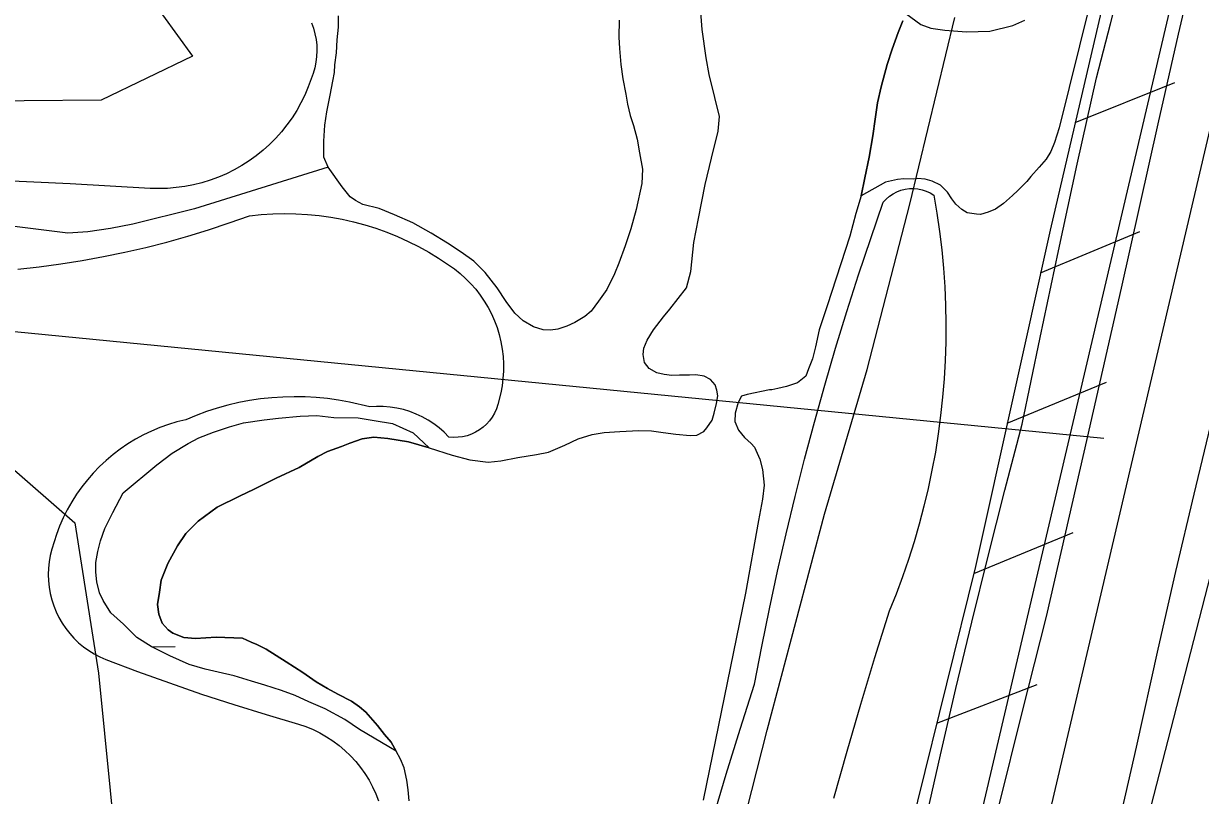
# Model space of a CAD drawing. Extents: x 3683402 to 3721514, y 487807 to 513565.
# Drawn here: x 3712689 to 3713224, y 500690 to 501040 of the extents above; entities that cross this region are included whole.
import ezdxf

# ---------------------------------------------------------------- set-up
doc = ezdxf.new("R2010")
doc.units = 0
for name, color, linetype in [('V-BORW-LINE', 7, 'Continuous'), ('V-FLOD-BASE', 7, 'Continuous'), ('V-LEVE-TOET', 7, 'Continuous'), ('V-RIVR-RANG', 7, 'Continuous'), ('V-ROAD-CNTR', 7, 'Continuous'), ('V-RRAP-FSHR', 7, 'Continuous'), ('V-SITE-VEGE', 7, 'Continuous'), ('V-SURV-LINE', 7, 'Continuous'), ('V-TOPO-SHOR', 7, 'Continuous'), ('V-WETL-SWMP', 7, 'Continuous')]:
    doc.layers.add(name, color=color, linetype=linetype)

msp = doc.modelspace()

# ---------------------------------------------------------------- linework, layer by layer
at = {"layer": 'V-BORW-LINE'}
for points in [[(3712752.29, 501044.21), (3712765.79, 501025.43), (3712724.41, 501005.44), (3712654.31, 501004.88)], [(3712629.97, 500885.41), (3712712.37, 500813.42), (3712723.09, 500745.1), (3712731.15, 500664.32), (3712765.95, 500614.19), (3712770.56, 500564.2), (3712781.98, 500502.79), (3712814.26, 500470.41), (3712865.03, 500446.04), (3712879.1, 500397.32), (3712881.58, 500353.67), (3712921.82, 500345.1), (3712945.37, 500385.39), (3712976.55, 500506.29), (3713001.35, 500619.12), (3713026.85, 500719.14), (3713052.88, 500817.28), (3713072.2, 500883.09), (3713091.68, 500958.18), (3713111.99, 501043.04)]]:
    msp.add_lwpolyline(points, dxfattribs=at)
at = {"layer": 'V-FLOD-BASE'}
msp.add_lwpolyline([(3713223.09, 501076.27), (3713213.56, 501035.53), (3713204.2, 500994.76), (3713187.55, 500920.08), (3713170.66, 500845.45), (3713153.54, 500770.87), (3713142.61, 500727.76), (3713131.89, 500684.59), (3713121.36, 500641.38), (3713111.04, 500598.12), (3713100.92, 500554.81), (3713088.7, 500501.04), (3713076.64, 500447.24), (3713064.74, 500393.41), (3713052.99, 500339.54), (3713047.58, 500313.15)], dxfattribs=at)
at = {"layer": 'V-LEVE-TOET'}
for points in [[(3713098.76, 500677.85), (3713105.56, 500708.03), (3713112.56, 500738.16), (3713119.77, 500768.24), (3713127.18, 500798.28), (3713134.8, 500828.26), (3713142.62, 500858.18), (3713150.75, 500897.62), (3713159.1, 500937.01), (3713167.68, 500976.35), (3713176.47, 501015.64), (3713182.81, 501040.17), (3713188.95, 501064.76)], [(3713277.95, 501049.16), (3713272.79, 501028.47), (3713267.43, 501007.84), (3713261.85, 500987.26), (3713256.08, 500966.74), (3713246.83, 500931.78), (3713237.83, 500896.75), (3713229.07, 500861.66), (3713220.55, 500826.51), (3713212.27, 500791.3), (3713204.24, 500756.04), (3713194.36, 500711.52), (3713184.29, 500667.04), (3713174.03, 500622.61), (3713163.56, 500578.23), (3713152.91, 500533.89), (3713145.81, 500502.42), (3713138.89, 500470.91), (3713132.15, 500439.35), (3713125.59, 500407.77), (3713119.21, 500376.14), (3713113.01, 500344.48), (3713102.04, 500289.94)]]:
    msp.add_lwpolyline(points, dxfattribs=at)
at = {"layer": 'V-RIVR-RANG'}
msp.add_line((3713179.69, 500851.73), (3712184.47, 500949.34), dxfattribs=at)
at = {"layer": 'V-ROAD-CNTR'}
msp.add_lwpolyline([(3713009.46, 499793.9), (3713067.04, 500042.91), (3713093.56, 500188.37), (3713137.19, 500381.26), (3713184.45, 500619.44), (3713228.39, 500790), (3713275.62, 500975.17), (3713314.94, 501148.65), (3713351.76, 501305.17), (3713376.05, 501412.28), (3713396.6, 501490.5), (3713419.75, 501576.17), (3713457.87, 501695.65), (3713521.56, 501879.03), (3713579.56, 502034.86), (3713618.36, 502142.01), (3713656.24, 502241.27)], dxfattribs=at)
at = {"layer": 'V-RRAP-FSHR'}
for p, q in [((3713166.72, 500995.25), (3713212.04, 501013.44)), ((3713151.03, 500927.03), (3713196.14, 500945.72)), ((3713135.89, 500858.69), (3713181, 500877.38)), ((3713120.75, 500790.34), (3713165.86, 500809.04)), ((3713103.87, 500722.41), (3713149.42, 500740))]:
    msp.add_line(p, q, dxfattribs=at)
for points in [[(3713215.38, 501199.52), (3713215.16, 501199.04), (3713190.66, 501097.86), (3713155.32, 500946.39), (3713121.46, 500793.54), (3713081.91, 500633.6), (3713037.95, 500449.97), (3713014.15, 500335.74), (3712985.58, 500167.62), (3712948.6, 500015.38), (3712895.06, 499793.38), (3712848.81, 499580.19), (3712803.55, 499393.18), (3712755.01, 499197.98), (3712695.24, 498963.88), (3712634.25, 498696.68), (3712581.54, 498471.38), (3712546.71, 498325.63), (3712531.16, 498260.67), (3712525.3, 498190.57), (3712522.23, 498095.14)], [(3713215.38, 501199.52), (3713215.16, 501199.04), (3713190.66, 501097.86), (3713155.32, 500946.39), (3713121.46, 500793.54), (3713081.91, 500633.6), (3713037.95, 500449.97), (3713014.15, 500335.74), (3712985.58, 500167.62), (3712982.13, 500153.43)]]:
    msp.add_lwpolyline(points, dxfattribs=at)
at = {"layer": 'V-SITE-VEGE'}
for points in [[(3712819.9, 501040.61), (3712820.79, 501038.16), (3712821.48, 501035.64), (3712821.96, 501033.08), (3712822.25, 501030.49), (3712822.34, 501027.88), (3712822.21, 501025.27), (3712821.89, 501022.68), (3712821.36, 501020.13), (3712820.64, 501017.62), (3712818.38, 501011.46), (3712816.83, 501007.81), (3712815.09, 501004.25), (3712813.16, 501000.79), (3712811.04, 500997.45), (3712808.75, 500994.22), (3712806.28, 500991.13), (3712803.64, 500988.17), (3712800.85, 500985.36), (3712797.91, 500982.71), (3712794.83, 500980.22), (3712791.62, 500977.9), (3712788.29, 500975.76), (3712784.84, 500973.8), (3712781.29, 500972.04), (3712777.65, 500970.47), (3712773.94, 500969.11), (3712770.15, 500967.95), (3712766.3, 500966.99), (3712762.41, 500966.24), (3712758.49, 500965.72), (3712754.54, 500965.4), (3712750.58, 500965.3), (3712746.62, 500965.41), (3712710.25, 500967.44), (3712673.87, 500969.18)], [(3713002.13, 500678.77), (3713008.24, 500699.27), (3713014.56, 500719.7), (3713021.11, 500740.06), (3713024.36, 500757.21), (3713027.83, 500774.32), (3713031.5, 500791.39), (3713035.39, 500808.41), (3713039.48, 500825.39), (3713043.78, 500842.31), (3713048.28, 500859.18), (3713052.98, 500875.99), (3713057.9, 500892.75), (3713063.01, 500909.44), (3713068.33, 500926.07), (3713073.85, 500942.63), (3713079.57, 500959.13), (3713080.91, 500960.56), (3713082.4, 500961.83), (3713084.02, 500962.92), (3713085.76, 500963.82), (3713087.59, 500964.52), (3713089.48, 500965.01), (3713091.42, 500965.28), (3713093.37, 500965.33)], [(3713093.37, 500965.33), (3713095.32, 500965.15), (3713097.23, 500964.76), (3713099.09, 500964.15), (3713100.87, 500963.34), (3713102.54, 500962.33)], [(3713102.54, 500962.33), (3713103.95, 500954.06), (3713105.15, 500945.76), (3713106.14, 500937.44), (3713106.92, 500929.09), (3713107.49, 500920.72), (3713107.86, 500912.35), (3713108.01, 500903.96), (3713107.95, 500895.58), (3713107.69, 500887.2), (3713107.21, 500878.82), (3713106.52, 500870.47), (3713105.63, 500862.13), (3713104.52, 500853.82), (3713103.21, 500845.54), (3713101.69, 500837.29), (3713099.97, 500829.08), (3713098.04, 500820.92), (3713095.91, 500812.81), (3713093.57, 500804.76), (3713091.03, 500796.77), (3713088.3, 500788.84), (3713085.36, 500780.98), (3713082.23, 500773.21), (3713075.61, 500752.04), (3713069.19, 500730.81), (3713062.97, 500709.52), (3713056.95, 500688.17)], [(3712686.46, 500928.68), (3712696.25, 500929.76), (3712706.02, 500931.07), (3712715.75, 500932.6), (3712725.44, 500934.36), (3712735.09, 500936.35), (3712744.68, 500938.57), (3712754.23, 500941.01), (3712763.71, 500943.67), (3712773.13, 500946.56), (3712782.48, 500949.66), (3712791.75, 500952.99), (3712797, 500953.53), (3712802.28, 500953.86), (3712807.56, 500953.98), (3712812.84, 500953.88), (3712818.12, 500953.57), (3712823.38, 500953.04), (3712828.61, 500952.3), (3712833.81, 500951.35), (3712838.96, 500950.19), (3712844.06, 500948.82), (3712849.1, 500947.24), (3712854.08, 500945.46), (3712858.98, 500943.48), (3712863.79, 500941.29), (3712868.51, 500938.92), (3712873.13, 500936.36), (3712877.64, 500933.61), (3712884.78, 500928.77), (3712887.4, 500926.69), (3712889.89, 500924.46), (3712892.25, 500922.08), (3712894.45, 500919.56), (3712896.5, 500916.92), (3712898.38, 500914.16), (3712900.1, 500911.29), (3712901.64, 500908.32), (3712902.99, 500905.26), (3712904.16, 500902.13), (3712905.14, 500898.93), (3712905.92, 500895.68), (3712906.51, 500892.39), (3712906.9, 500889.07), (3712907.08, 500885.73), (3712907.07, 500882.39), (3712906.85, 500879.05), (3712906.44, 500875.74), (3712905.82, 500872.45), (3712904.56, 500867.17), (3712903.9, 500865.2), (3712903.05, 500863.3), (3712902.01, 500861.5), (3712900.78, 500859.81), (3712899.4, 500858.26), (3712897.86, 500856.86), (3712896.19, 500855.62), (3712894.4, 500854.56), (3712892.51, 500853.68), (3712890.55, 500853.01), (3712888.52, 500852.53), (3712886.45, 500852.27), (3712884.38, 500852.23), (3712882.3, 500852.39), (3712880.16, 500854.56), (3712877.87, 500856.57), (3712875.44, 500858.41), (3712872.87, 500860.08), (3712870.19, 500861.57), (3712867.41, 500862.86), (3712864.54, 500863.95), (3712861.6, 500864.84), (3712858.6, 500865.51), (3712855.57, 500865.97), (3712852.51, 500866.22), (3712849.45, 500866.25), (3712846.39, 500866.06), (3712837.09, 500868.24), (3712832.11, 500869.15), (3712827.1, 500869.85), (3712822.06, 500870.35)], [(3712822.06, 500870.35), (3712817.01, 500870.64), (3712811.95, 500870.72), (3712806.89, 500870.59), (3712801.84, 500870.26), (3712796.8, 500869.72), (3712791.8, 500868.97), (3712786.83, 500868.02), (3712781.9, 500866.86), (3712777.02, 500865.5), (3712772.2, 500863.95), (3712767.46, 500862.2), (3712762.78, 500860.25), (3712758.8, 500859.26), (3712754.88, 500858.07), (3712751.02, 500856.69), (3712747.23, 500855.11), (3712743.53, 500853.33), (3712739.93, 500851.38), (3712736.43, 500849.24), (3712733.04, 500846.92), (3712729.78, 500844.44), (3712726.64, 500841.79), (3712723.65, 500838.99), (3712720.8, 500836.04), (3712718.11, 500832.95), (3712715.57, 500829.73), (3712713.2, 500826.38), (3712711.01, 500822.91), (3712708.99, 500819.34), (3712707.16, 500815.67), (3712705.52, 500811.91), (3712704.07, 500808.07), (3712701.92, 500801.4), (3712701.21, 500798.58), (3712700.7, 500795.71), (3712700.39, 500792.82), (3712700.29, 500789.91), (3712700.39, 500787), (3712700.69, 500784.11), (3712701.2, 500781.24), (3712701.9, 500778.42), (3712702.81, 500775.65), (3712703.9, 500772.96), (3712705.18, 500770.34), (3712706.64, 500767.83), (3712708.27, 500765.42), (3712710.07, 500763.13), (3712712.02, 500760.97), (3712714.12, 500758.96), (3712716.36, 500757.09), (3712718.72, 500755.39), (3712721.19, 500753.86), (3712723.77, 500752.51), (3712726.43, 500751.34), (3712740.84, 500745.88), (3712755.34, 500740.64), (3712769.91, 500735.63), (3712784.56, 500730.84), (3712799.28, 500726.28), (3712814.06, 500721.94), (3712817.36, 500720.81), (3712820.58, 500719.48), (3712823.7, 500717.95), (3712826.73, 500716.23), (3712829.64, 500714.32), (3712832.43, 500712.24), (3712835.09, 500709.98), (3712837.6, 500707.57), (3712839.96, 500705.01), (3712842.15, 500702.3), (3712844.17, 500699.47), (3712846.01, 500696.51), (3712847.66, 500693.45), (3712849.12, 500690.28), (3712850.38, 500687.04)]]:
    msp.add_lwpolyline(points, dxfattribs=at)
at = {"layer": 'V-SURV-LINE'}
for points in [[(3713075.59, 500474.07), (3713326.66, 501545.59)], [(3713355.88, 501538.77), (3713104.8, 500467.25)]]:
    msp.add_lwpolyline(points, dxfattribs=at)
at = {"layer": 'V-TOPO-SHOR'}
for points in [[(3712788.58, 500760.99), (3712776.6, 500761.46), (3712767.26, 500760.92), (3712761.97, 500761.28), (3712756.85, 500763.31), (3712754.78, 500764.73), (3712752.04, 500767.84), (3712750.57, 500771.91), (3712749.94, 500776.24), (3712750.87, 500781.93), (3712751.65, 500787.36), (3712754.7, 500794.97), (3712759.01, 500802.98), (3712762.86, 500808.64), (3712768.38, 500814.12), (3712777.12, 500820.53), (3712787.23, 500825.53), (3712793.83, 500828.77), (3712803.8, 500833.76), (3712814.33, 500838.61), (3712822.77, 500843.5), (3712827.12, 500845.8), (3712833.57, 500848.06), (3712837.35, 500849.67), (3712842.96, 500851.54), (3712848.26, 500852.29), (3712854.52, 500851.77), (3712863.98, 500850.23), (3712873.27, 500847.43), (3712883.8, 500844.2), (3712891.85, 500841.98), (3712900.2, 500841.02), (3712905.92, 500841.62), (3712913.6, 500843.03), (3712922.13, 500844.43), (3712927.58, 500845.6), (3712934.87, 500848.69), (3712941.05, 500851.52), (3712947.35, 500853.51), (3712952.8, 500854.4), (3712959.91, 500854.98), (3712968.56, 500855.4), (3712974.27, 500855.17), (3712979.55, 500854.39), (3712985.39, 500853.74), (3712991.79, 500853.08), (3712994.86, 500853.31), (3712998.09, 500854.93), (3712999.51, 500856.58), (3713001.79, 500860.03), (3713002.82, 500863.22), (3713003.86, 500867.66), (3713004.48, 500871.13), (3713003.96, 500873.65), (3713003.16, 500876.17), (3713001.11, 500878.57), (3712998.21, 500880.01), (3712994.46, 500880.63), (3712991.53, 500880.53), (3712987.07, 500880.47), (3712983.58, 500880.38), (3712980.11, 500880.86), (3712976.77, 500881.61), (3712973.18, 500883.47), (3712971.14, 500886.29), (3712970.5, 500889.92), (3712970.82, 500892.85), (3712972.27, 500896.45), (3712975.27, 500901.14), (3712979.69, 500907.06), (3712982.67, 500910.49), (3712990.21, 500920.27), (3712992.13, 500927.62), (3712993.6, 500940.83), (3712995.72, 500951.67), (3712998.75, 500967.09), (3713001.59, 500979.16), (3713004.57, 500991.38), (3713005.23, 500998.05), (3713003, 501006.73), (3713000.52, 501017.08), (3712999.1, 501024.77), (3712997.36, 501037.61), (3712996.43, 501049.47)], [(3712959.66, 501041.83), (3712959.4, 501034.17), (3712959.74, 501029.01), (3712960.32, 501021.62), (3712961.33, 501015.19), (3712962.62, 501008.21), (3712963.38, 501003.73), (3712964.69, 500998.56), (3712966.15, 500993.94), (3712967.73, 500987.78), (3712968.88, 500981.49), (3712970.16, 500974.09), (3712969.92, 500967.68), (3712967.36, 500955.74), (3712964.85, 500947), (3712962.36, 500939.24), (3712959.45, 500931.48), (3712957.56, 500926.5), (3712953.97, 500919.45), (3712950.26, 500914.21), (3712946.84, 500909.67), (3712944.02, 500907.2), (3712939.52, 500904.49), (3712935.87, 500902.73), (3712931.81, 500901.41), (3712928.45, 500900.9), (3712925.11, 500901.09), (3712920.67, 500902.42), (3712915.98, 500905.14), (3712912.27, 500908.68), (3712908.32, 500914.04), (3712904.24, 500920.23), (3712898.77, 500927.15), (3712893.56, 500932.25), (3712887.91, 500936.38), (3712881.71, 500940.51), (3712874.26, 500945.09), (3712865.97, 500949.68), (3712857.53, 500953.44), (3712850.6, 500956.2), (3712843.25, 500958.12), (3712839.93, 500959.85), (3712837.45, 500961.56), (3712833.76, 500966.08), (3712827.5, 500975.09), (3712825.48, 500979.58), (3712825.45, 500986.83), (3712825.98, 500994.07), (3712826.92, 501000.18), (3712828.43, 501007.82), (3712829.64, 501014.07), (3712830.27, 501018.1), (3712830.46, 501021.58), (3712831.24, 501027), (3712831.61, 501032.85), (3712832.12, 501038.69), (3712832.21, 501043.85)], [(3713088.4, 501041.46), (3713086.37, 501036.2), (3713083.6, 501028.72), (3713081.4, 501021.65), (3713078.59, 501011.53), (3713076.95, 501004.3), (3713075.85, 500996.8), (3713074.76, 500989.29), (3713073.21, 500979.56), (3713071.25, 500970.12), (3713069.45, 500962.07), (3713067.09, 500954.02), (3713064.42, 500943.61), (3713054.03, 500912.01), (3713050.51, 500901.06), (3713048.72, 500893.42), (3713047.38, 500888.01), (3713045.63, 500883.44), (3713044.47, 500880.11), (3713040.66, 500876.97), (3713035.61, 500875.38), (3713031.7, 500874.47), (3713028.9, 500873.81), (3713027.93, 500873.83), (3713017.72, 500871.76), (3713015.2, 500870.96), (3713013.62, 500868.06), (3713012.29, 500863.21), (3713012.09, 500859.45), (3713013.84, 500855.52), (3713016.58, 500852.13), (3713019.6, 500849.44), (3713021.1, 500847.74), (3713023.52, 500842.27), (3713024.71, 500837.65), (3713025.43, 500830.54), (3713024.77, 500824.14), (3713022.95, 500814.41), (3713016.99, 500781.48), (3712997.81, 500687.46)], [(3712827.5, 500975.09), (3712766.79, 500956.1), (3712738.81, 500949.17), (3712728.66, 500947.14), (3712718.25, 500945.67), (3712709.22, 500944.99), (3712654.4, 500951.87)], [(3712864.18, 500687.07), (3712863.84, 500692.09), (3712863.21, 500696.42), (3712862.05, 500702.15), (3712860.3, 500706.08), (3712858.41, 500709.73), (3712856.1, 500713.81), (3712853.09, 500717.2), (3712849.81, 500721.29), (3712844.61, 500727.36), (3712841.73, 500729.78), (3712838, 500732.35), (3712831.92, 500735.51), (3712827.09, 500738.09), (3712821.98, 500741.1), (3712815.92, 500745.38), (3712808.33, 500750.23), (3712803.92, 500753.09), (3712799.37, 500755.95), (3712795.08, 500758.1), (3712792.45, 500759.26), (3712788.58, 500760.99)]]:
    msp.add_lwpolyline(points, dxfattribs=at)
at = {"layer": 'V-WETL-SWMP'}
msp.add_line((3712747.29, 500757.03), (3712758.02, 500757.16), dxfattribs=at)
for points in [[(3713173.15, 501048.46), (3713159.44, 500992.88), (3713157.33, 500986.27), (3713155.63, 500982.2), (3713153.57, 500978.69), (3713150.42, 500975.01), (3713146.62, 500970.79), (3713144.76, 500968.54), (3713140.69, 500964.42), (3713138.2, 500962.09), (3713134.23, 500958.52), (3713130.55, 500955.93), (3713127.16, 500954.53), (3713123.77, 500953.58), (3713121.87, 500953.61), (3713117.6, 500954.23), (3713115.17, 500955.81), (3713112.56, 500958.22), (3713110.69, 500960.71), (3713108.74, 500963.74), (3713105.6, 500966.89), (3713101.81, 500968.68), (3713098.54, 500969.55), (3713095.18, 500969.87), (3713093.27, 500969.63), (3713088.9, 500969.7), (3713086.07, 500969.38), (3713080.59, 500968.19), (3713069.45, 500962.07), (3713071.25, 500970.12), (3713073.21, 500979.56), (3713074.76, 500989.29), (3713075.85, 500996.8), (3713076.95, 501004.3), (3713078.59, 501011.52), (3713081.4, 501021.65), (3713083.6, 501028.72), (3713086.37, 501036.2), (3713088.4, 501041.47)], [(3713089.83, 501044.88), (3713096.58, 501039.85), (3713101.2, 501038.14), (3713107.47, 501037.22), (3713117.3, 501036.52), (3713127.97, 501036.89), (3713138.39, 501039.46), (3713143.9, 501041.84)]]:
    msp.add_lwpolyline(points, dxfattribs=at)
msp.add_lwpolyline([(3712873.27, 500847.43), (3712863.98, 500850.23), (3712854.52, 500851.77), (3712848.26, 500852.29), (3712842.96, 500851.54), (3712837.35, 500849.67), (3712833.57, 500848.06), (3712827.12, 500845.8), (3712822.77, 500843.5), (3712814.33, 500838.61), (3712803.8, 500833.76), (3712793.83, 500828.77), (3712787.23, 500825.53), (3712777.12, 500820.53), (3712768.38, 500814.12), (3712762.86, 500808.64), (3712759.01, 500802.98), (3712754.7, 500794.97), (3712751.65, 500787.36), (3712750.87, 500781.93), (3712749.94, 500776.24), (3712750.57, 500771.91), (3712752.04, 500767.84), (3712754.78, 500764.73), (3712756.85, 500763.31), (3712761.97, 500761.28), (3712767.26, 500760.91), (3712776.6, 500761.46), (3712788.58, 500760.99), (3712792.45, 500759.26), (3712795.08, 500758.1), (3712799.37, 500755.95), (3712803.92, 500753.09), (3712808.33, 500750.23), (3712815.92, 500745.38), (3712821.98, 500741.1), (3712827.09, 500738.09), (3712831.92, 500735.51), (3712838, 500732.35), (3712841.73, 500729.78), (3712844.61, 500727.36), (3712849.81, 500721.29), (3712853.09, 500717.2), (3712856.1, 500713.81), (3712858.41, 500709.73), (3712841.74, 500719.43), (3712834.98, 500724.09), (3712826.05, 500728.88), (3712818.73, 500732.09), (3712812.49, 500734.92), (3712806.34, 500737.2), (3712798.73, 500739.59), (3712792.67, 500741.42), (3712784.79, 500743.91), (3712777.53, 500745.57), (3712771.64, 500746.85), (3712764.3, 500749.06), (3712755.53, 500752.93), (3712747.04, 500757.16), (3712740.56, 500761.35), (3712734.56, 500767.36), (3712728.72, 500772.55), (3712725.26, 500778.16), (3712723.68, 500781.64), (3712722.39, 500786.67), (3712721.91, 500790.96), (3712721.89, 500795.32), (3712722.88, 500800.41), (3712724.14, 500805.21), (3712725.96, 500810.82), (3712729.62, 500818.14), (3712734.41, 500827.07), (3712749.62, 500839.75), (3712756.62, 500845.01), (3712763.89, 500849.45), (3712768.75, 500852.01), (3712775.34, 500854.55), (3712782.66, 500857.07), (3712788.97, 500858.79), (3712798.46, 500860.19), (3712804.93, 500860.9), (3712814.68, 500861.84), (3712822.24, 500862.18), (3712830.06, 500861.33), (3712841.06, 500861.06), (3712848.42, 500859.85), (3712856.68, 500858.54), (3712866, 500854.38)], close=True, dxfattribs=at)

doc.saveas('drawing.dxf')
